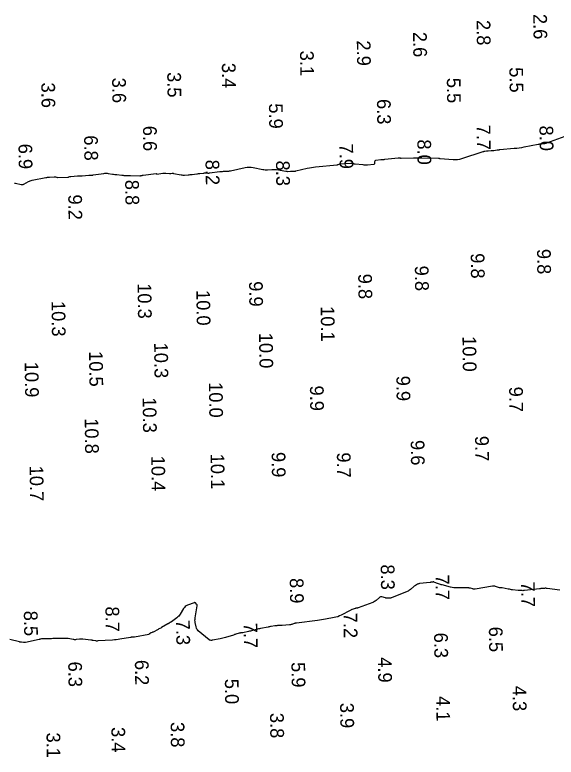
# Model space of a CAD drawing. Extents: x 1023796 to 1112670, y 656573 to 837340.
# Drawn here: x 1104050.2 to 1104149.1, y 697363.7 to 697499.3 of the extents above; entities that cross this region are included whole.
import ezdxf

# ---------------------------------------------------------------- set-up
doc = ezdxf.new("R2010")
doc.units = 0
doc.layers.add('V-CHAN-CONT-8FT', color=7, linetype='Continuous')
doc.layers.add('V-TOPO-SOUN', color=7, linetype='Continuous')

msp = doc.modelspace()

# ---------------------------------------------------------------- linework, layer by layer
at = {"layer": 'V-CHAN-CONT-8FT'}
for points in [[(1104050.16, 697468.57), (1104050.34, 697468.54), (1104051.37, 697468.31), (1104051.42, 697468.3), (1104051.46, 697468.3), (1104051.5, 697468.29), (1104051.54, 697468.3), (1104051.71, 697468.32), (1104051.75, 697468.32), (1104051.79, 697468.33), (1104051.83, 697468.35), (1104051.87, 697468.37), (1104052.73, 697468.84), (1104052.89, 697468.91), (1104053.05, 697468.98), (1104053.22, 697469.03), (1104053.39, 697469.07), (1104055.91, 697469.57), (1104056.07, 697469.6), (1104056.23, 697469.62), (1104056.4, 697469.64), (1104056.56, 697469.66), (1104057.44, 697469.73), (1104057.49, 697469.73), (1104057.54, 697469.73), (1104057.6, 697469.72), (1104057.65, 697469.7), (1104057.85, 697469.64), (1104057.9, 697469.62), (1104057.95, 697469.61), (1104058.01, 697469.61), (1104058.06, 697469.61), (1104059.94, 697469.67), (1104059.99, 697469.67), (1104060.03, 697469.67), (1104060.08, 697469.68), (1104060.12, 697469.69), (1104060.29, 697469.74), (1104060.34, 697469.75), (1104060.38, 697469.76), (1104060.42, 697469.76), (1104060.47, 697469.77), (1104061.66, 697469.86), (1104061.87, 697469.87), (1104062.09, 697469.89), (1104062.3, 697469.9), (1104062.51, 697469.91), (1104063.78, 697469.99), (1104063.85, 697469.99), (1104063.92, 697470), (1104063.98, 697470), (1104064.05, 697470), (1104064.31, 697470.01), (1104064.37, 697470.02), (1104064.44, 697470.02), (1104064.5, 697470.03), (1104064.57, 697470.04), (1104066.49, 697470.33), (1104066.68, 697470.35), (1104066.88, 697470.36), (1104067.08, 697470.35), (1104067.28, 697470.33), (1104068.08, 697470.2), (1104068.27, 697470.18), (1104068.47, 697470.15), (1104068.66, 697470.12), (1104068.86, 697470.1), (1104069.75, 697470), (1104069.89, 697469.99), (1104070.02, 697469.98), (1104070.16, 697469.97), (1104070.3, 697469.96), (1104070.84, 697469.94), (1104070.98, 697469.94), (1104071.12, 697469.93), (1104071.26, 697469.93), (1104071.39, 697469.93), (1104073.06, 697469.91), (1104073.11, 697469.91), (1104073.16, 697469.91), (1104073.21, 697469.92), (1104073.27, 697469.92), (1104073.47, 697469.96), (1104073.52, 697469.97), (1104073.58, 697469.98), (1104073.63, 697469.99), (1104073.68, 697469.99), (1104076.07, 697470.29), (1104076.08, 697470.29), (1104076.09, 697470.29), (1104076.1, 697470.28), (1104076.11, 697470.27), (1104076.14, 697470.22), (1104076.15, 697470.21), (1104076.16, 697470.2), (1104076.18, 697470.2), (1104076.19, 697470.2), (1104077.27, 697470.36), (1104077.4, 697470.37), (1104077.54, 697470.38), (1104077.67, 697470.38), (1104077.8, 697470.38), (1104078.47, 697470.34), (1104078.53, 697470.34), (1104078.59, 697470.34), (1104078.66, 697470.34), (1104078.72, 697470.34), (1104078.97, 697470.35), (1104079.03, 697470.36), (1104079.09, 697470.35), (1104079.15, 697470.35), (1104079.21, 697470.34), (1104080.59, 697470.07), (1104080.75, 697470.05), (1104080.92, 697470.03), (1104081.09, 697470.03), (1104081.25, 697470.03), (1104081.92, 697470.08), (1104082.09, 697470.09), (1104082.26, 697470.11), (1104082.43, 697470.12), (1104082.59, 697470.14), (1104083.45, 697470.26), (1104083.6, 697470.28), (1104083.75, 697470.3), (1104083.9, 697470.31), (1104084.04, 697470.33), (1104084.76, 697470.4), (1104084.84, 697470.41), (1104084.93, 697470.41), (1104085.02, 697470.41), (1104085.11, 697470.41), (1104085.46, 697470.39), (1104085.55, 697470.39), (1104085.63, 697470.39), (1104085.72, 697470.4), (1104085.81, 697470.41), (1104087.68, 697470.65), (1104087.84, 697470.67), (1104088, 697470.69), (1104088.16, 697470.7), (1104088.32, 697470.71), (1104088.97, 697470.73), (1104089.14, 697470.74), (1104089.3, 697470.75), (1104089.46, 697470.78), (1104089.62, 697470.81), (1104092.27, 697471.4), (1104092.64, 697471.46), (1104093, 697471.48), (1104093.37, 697471.47), (1104093.73, 697471.42), (1104095.53, 697471.06), (1104095.73, 697471.03), (1104095.94, 697471.01), (1104096.14, 697471), (1104096.35, 697471.01), (1104097.17, 697471.06), (1104097.37, 697471.07), (1104097.58, 697471.06), (1104097.78, 697471.05), (1104097.99, 697471.02), (1104099.72, 697470.73), (1104099.81, 697470.72), (1104099.91, 697470.71), (1104100, 697470.7), (1104100.1, 697470.7), (1104100.56, 697470.71), (1104100.61, 697470.72), (1104100.66, 697470.72), (1104100.71, 697470.72), (1104100.76, 697470.73), (1104100.96, 697470.75), (1104101, 697470.76), (1104101.05, 697470.76), (1104101.1, 697470.76), (1104101.15, 697470.76), (1104101.34, 697470.75), (1104101.38, 697470.75), (1104101.43, 697470.76), (1104101.48, 697470.76), (1104101.52, 697470.77), (1104103.65, 697471.26), (1104104.02, 697471.34), (1104104.39, 697471.41), (1104104.77, 697471.46), (1104105.14, 697471.51), (1104109.08, 697471.91), (1104109.13, 697471.92), (1104109.18, 697471.93), (1104109.23, 697471.94), (1104109.28, 697471.96), (1104109.47, 697472.04), (1104109.52, 697472.06), (1104109.57, 697472.07), (1104109.62, 697472.08), (1104109.67, 697472.08), (1104111.57, 697472.19), (1104111.63, 697472.19), (1104111.7, 697472.18), (1104111.77, 697472.18), (1104111.83, 697472.17), (1104112.09, 697472.11), (1104112.16, 697472.1), (1104112.22, 697472.09), (1104112.29, 697472.08), (1104112.36, 697472.07), (1104113.76, 697471.93), (1104113.98, 697471.92), (1104114.2, 697471.91), (1104114.42, 697471.91), (1104114.64, 697471.92), (1104115.78, 697472.01), (1104115.86, 697472.02), (1104115.91, 697472.06), (1104115.95, 697472.11), (1104115.96, 697472.19), (1104115.99, 697472.53), (1104116.01, 697472.6), (1104116.04, 697472.66), (1104116.1, 697472.7), (1104116.17, 697472.72), (1104117.1, 697472.84), (1104117.29, 697472.86), (1104117.47, 697472.88), (1104117.65, 697472.9), (1104117.83, 697472.92), (1104120.23, 697473.17), (1104120.27, 697473.18), (1104120.32, 697473.18), (1104120.37, 697473.18), (1104120.42, 697473.17), (1104120.61, 697473.15), (1104120.66, 697473.14), (1104120.71, 697473.14), (1104120.76, 697473.14), (1104120.81, 697473.14), (1104123.01, 697473.18), (1104123.4, 697473.19), (1104123.78, 697473.19), (1104124.16, 697473.19), (1104124.55, 697473.18), (1104127.62, 697473.12), (1104127.65, 697473.12), (1104127.67, 697473.12), (1104127.69, 697473.11), (1104127.71, 697473.11), (1104127.79, 697473.09), (1104127.81, 697473.08), (1104127.84, 697473.08), (1104127.86, 697473.08), (1104127.88, 697473.07), (1104130.28, 697472.88), (1104130.69, 697472.87), (1104131.09, 697472.89), (1104131.49, 697472.96), (1104131.88, 697473.07), (1104135.73, 697474.32), (1104135.81, 697474.34), (1104135.88, 697474.36), (1104135.96, 697474.38), (1104136.04, 697474.39), (1104136.36, 697474.43), (1104136.44, 697474.45), (1104136.52, 697474.45), (1104136.6, 697474.46), (1104136.68, 697474.47), (1104137.22, 697474.5), (1104137.34, 697474.51), (1104137.46, 697474.52), (1104137.57, 697474.53), (1104137.69, 697474.54), (1104138.33, 697474.61), (1104138.37, 697474.62), (1104138.41, 697474.62), (1104138.45, 697474.63), (1104138.49, 697474.64), (1104138.64, 697474.66), (1104138.68, 697474.66), (1104138.72, 697474.67), (1104138.76, 697474.67), (1104138.8, 697474.68), (1104141.44, 697474.92), (1104141.9, 697474.96), (1104142.35, 697475.02), (1104142.8, 697475.09), (1104143.24, 697475.17), (1104145.83, 697475.68), (1104145.96, 697475.7), (1104146.09, 697475.72), (1104146.22, 697475.74), (1104146.35, 697475.75), (1104146.88, 697475.8), (1104147.01, 697475.82), (1104147.14, 697475.85), (1104147.26, 697475.88), (1104147.39, 697475.92), (1104151.42, 697477.4)], [(1104149.77, 697394.16), (1104147.45, 697394.5), (1104147.33, 697394.51), (1104147.22, 697394.52), (1104147.1, 697394.52), (1104146.98, 697394.51), (1104146.51, 697394.47), (1104146.39, 697394.46), (1104146.27, 697394.45), (1104146.16, 697394.44), (1104146.04, 697394.43), (1104143.3, 697394.1), (1104143.2, 697394.09), (1104143.1, 697394.09), (1104143, 697394.08), (1104142.9, 697394.09), (1104142.51, 697394.11), (1104142.41, 697394.11), (1104142.31, 697394.12), (1104142.21, 697394.13), (1104142.12, 697394.14), (1104141.13, 697394.24), (1104140.94, 697394.26), (1104140.74, 697394.29), (1104140.55, 697394.33), (1104140.35, 697394.36), (1104139.23, 697394.61), (1104139.18, 697394.62), (1104139.14, 697394.62), (1104139.1, 697394.62), (1104139.06, 697394.62), (1104138.88, 697394.6), (1104138.84, 697394.59), (1104138.8, 697394.59), (1104138.76, 697394.6), (1104138.71, 697394.61), (1104138, 697394.85), (1104137.87, 697394.88), (1104137.73, 697394.9), (1104137.59, 697394.9), (1104137.46, 697394.89), (1104134.28, 697394.36), (1104134.17, 697394.34), (1104134.06, 697394.35), (1104133.96, 697394.36), (1104133.85, 697394.39), (1104133.44, 697394.52), (1104133.33, 697394.55), (1104133.23, 697394.57), (1104133.12, 697394.59), (1104133.01, 697394.59), (1104131.05, 697394.59), (1104130.73, 697394.6), (1104130.41, 697394.63), (1104130.1, 697394.68), (1104129.79, 697394.74), (1104128.26, 697395.12), (1104128.1, 697395.16), (1104127.94, 697395.21), (1104127.79, 697395.26), (1104127.63, 697395.32), (1104126.75, 697395.66), (1104126.73, 697395.67), (1104126.7, 697395.67), (1104126.67, 697395.67), (1104126.64, 697395.67), (1104126.53, 697395.66), (1104126.5, 697395.66), (1104126.48, 697395.65), (1104126.45, 697395.65), (1104126.42, 697395.65), (1104126.22, 697395.61), (1104126.18, 697395.61), (1104126.14, 697395.6), (1104126.1, 697395.6), (1104126.06, 697395.59), (1104124.12, 697395.37), (1104124.03, 697395.36), (1104123.93, 697395.33), (1104123.84, 697395.3), (1104123.76, 697395.25), (1104123.41, 697395.05), (1104123.33, 697395), (1104123.25, 697394.94), (1104123.17, 697394.88), (1104123.09, 697394.82), (1104122.47, 697394.29), (1104122.33, 697394.19), (1104122.19, 697394.1), (1104122.05, 697394.02), (1104121.89, 697393.95), (1104119.02, 697392.78), (1104118.93, 697392.75), (1104118.84, 697392.73), (1104118.75, 697392.71), (1104118.66, 697392.71), (1104118.28, 697392.71), (1104118.19, 697392.72), (1104118.1, 697392.73), (1104118, 697392.74), (1104117.91, 697392.76), (1104117.28, 697392.93), (1104117.15, 697392.95), (1104117.02, 697392.94), (1104116.9, 697392.9), (1104116.8, 697392.82), (1104116.2, 697392.29), (1104116.06, 697392.17), (1104115.92, 697392.08), (1104115.76, 697391.99), (1104115.6, 697391.92), (1104112.94, 697390.95), (1104112.9, 697390.93), (1104112.85, 697390.92), (1104112.8, 697390.91), (1104112.75, 697390.9), (1104112.56, 697390.87), (1104112.51, 697390.86), (1104112.46, 697390.85), (1104112.41, 697390.84), (1104112.37, 697390.82), (1104111.86, 697390.66), (1104111.76, 697390.62), (1104111.67, 697390.58), (1104111.57, 697390.54), (1104111.48, 697390.49), (1104109.82, 697389.61), (1104109.51, 697389.46), (1104109.19, 697389.33), (1104108.86, 697389.23), (1104108.53, 697389.16), (1104106.97, 697388.88), (1104106.6, 697388.82), (1104106.23, 697388.76), (1104105.85, 697388.7), (1104105.48, 697388.65), (1104101.67, 697388.16), (1104101.56, 697388.15), (1104101.45, 697388.12), (1104101.34, 697388.1), (1104101.23, 697388.06), (1104100.8, 697387.92), (1104100.7, 697387.88), (1104100.59, 697387.86), (1104100.48, 697387.84), (1104100.37, 697387.83), (1104099.05, 697387.73), (1104098.94, 697387.72), (1104098.83, 697387.71), (1104098.72, 697387.71), (1104098.62, 697387.7), (1104098.18, 697387.69), (1104098.07, 697387.68), (1104097.96, 697387.68), (1104097.85, 697387.66), (1104097.74, 697387.65), (1104097.07, 697387.55), (1104096.92, 697387.52), (1104096.77, 697387.5), (1104096.63, 697387.47), (1104096.48, 697387.44), (1104095.12, 697387.16), (1104094.93, 697387.12), (1104094.75, 697387.08), (1104094.56, 697387.03), (1104094.38, 697386.99), (1104093.64, 697386.8), (1104093.45, 697386.75), (1104093.26, 697386.71), (1104093.08, 697386.66), (1104092.89, 697386.62), (1104091.88, 697386.4), (1104091.83, 697386.39), (1104091.77, 697386.38), (1104091.71, 697386.37), (1104091.66, 697386.37), (1104091.43, 697386.35), (1104091.37, 697386.34), (1104091.32, 697386.33), (1104091.26, 697386.32), (1104091.21, 697386.31), (1104090.61, 697386.12), (1104090.5, 697386.08), (1104090.38, 697386.05), (1104090.26, 697386.01), (1104090.14, 697385.98), (1104088.7, 697385.55), (1104088.46, 697385.48), (1104088.21, 697385.42), (1104087.96, 697385.36), (1104087.71, 697385.3), (1104086.31, 697385.02), (1104086.26, 697385.01), (1104086.21, 697385), (1104086.16, 697385), (1104086.11, 697385), (1104085.91, 697385.02), (1104085.86, 697385.03), (1104085.82, 697385.04), (1104085.78, 697385.06), (1104085.74, 697385.09), (1104083.74, 697386.77), (1104083.59, 697386.91), (1104083.48, 697387.07), (1104083.39, 697387.25), (1104083.33, 697387.45), (1104083.17, 697388.27), (1104083.14, 697388.48), (1104083.13, 697388.68), (1104083.14, 697388.89), (1104083.16, 697389.1), (1104083.52, 697391.34), (1104083.52, 697391.42), (1104083.51, 697391.48), (1104083.48, 697391.55), (1104083.44, 697391.61), (1104083.23, 697391.84), (1104083.18, 697391.88), (1104083.12, 697391.91), (1104083.05, 697391.91), (1104082.98, 697391.89), (1104081.77, 697391.43), (1104081.55, 697391.32), (1104081.37, 697391.19), (1104081.2, 697391.03), (1104081.06, 697390.84), (1104080.43, 697389.8), (1104080.3, 697389.61), (1104080.16, 697389.44), (1104080, 697389.28), (1104079.83, 697389.14), (1104078.84, 697388.4), (1104078.79, 697388.37), (1104078.74, 697388.33), (1104078.69, 697388.3), (1104078.63, 697388.26), (1104078.41, 697388.13), (1104078.36, 697388.1), (1104078.3, 697388.07), (1104078.25, 697388.04), (1104078.19, 697388.01), (1104077.05, 697387.35), (1104076.89, 697387.25), (1104076.73, 697387.16), (1104076.56, 697387.08), (1104076.4, 697386.99), (1104075.48, 697386.52), (1104075.44, 697386.5), (1104075.4, 697386.48), (1104075.36, 697386.46), (1104075.32, 697386.45), (1104075.15, 697386.38), (1104075.1, 697386.37), (1104075.06, 697386.35), (1104075.03, 697386.32), (1104074.99, 697386.3), (1104074.85, 697386.18), (1104074.81, 697386.15), (1104074.77, 697386.13), (1104074.73, 697386.11), (1104074.68, 697386.1), (1104072.09, 697385.6), (1104072.03, 697385.59), (1104071.97, 697385.58), (1104071.9, 697385.58), (1104071.84, 697385.57), (1104071.59, 697385.57), (1104071.52, 697385.56), (1104071.46, 697385.56), (1104071.4, 697385.55), (1104071.34, 697385.54), (1104069.44, 697385.22), (1104069.1, 697385.17), (1104068.76, 697385.13), (1104068.42, 697385.09), (1104068.08, 697385.06), (1104065.37, 697384.89), (1104065.27, 697384.88), (1104065.16, 697384.88), (1104065.06, 697384.89), (1104064.96, 697384.91), (1104064.55, 697384.98), (1104064.45, 697385), (1104064.35, 697385.02), (1104064.25, 697385.03), (1104064.14, 697385.04), (1104062.63, 697385.23), (1104062.49, 697385.24), (1104062.34, 697385.24), (1104062.19, 697385.24), (1104062.04, 697385.22), (1104061.45, 697385.15), (1104061.31, 697385.13), (1104061.16, 697385.13), (1104061.01, 697385.14), (1104060.87, 697385.16), (1104059.97, 697385.33), (1104059.92, 697385.34), (1104059.87, 697385.34), (1104059.82, 697385.34), (1104059.77, 697385.34), (1104059.56, 697385.33), (1104059.51, 697385.33), (1104059.45, 697385.32), (1104059.4, 697385.32), (1104059.35, 697385.32), (1104057.8, 697385.32), (1104057.59, 697385.32), (1104057.38, 697385.32), (1104057.16, 697385.32), (1104056.95, 697385.31), (1104055.79, 697385.3), (1104055.73, 697385.3), (1104055.67, 697385.3), (1104055.62, 697385.3), (1104055.56, 697385.3), (1104055.31, 697385.29), (1104055.26, 697385.29), (1104055.21, 697385.28), (1104055.16, 697385.28), (1104055.1, 697385.27), (1104054.9, 697385.23), (1104054.85, 697385.22), (1104054.8, 697385.2), (1104054.75, 697385.19), (1104054.69, 697385.18), (1104052.16, 697384.62), (1104052.07, 697384.6), (1104051.98, 697384.6), (1104051.89, 697384.59), (1104051.8, 697384.6), (1104051.43, 697384.65), (1104051.34, 697384.66), (1104051.25, 697384.67), (1104051.16, 697384.69), (1104051.07, 697384.71), (1104049.34, 697385.14)]]:
    msp.add_lwpolyline(points, dxfattribs=at)

# ---------------------------------------------------------------- texts
at = {"layer": 'V-TOPO-SOUN'}
for s, p in [('2.6', (1104144.9, 697499.46)), ('2.8', (1104134.56, 697498.35)), ('2.6', (1104122.95, 697496.18)), ('2.9', (1104112.68, 697494.61)), ('3.1', (1104102.31, 697492.75)), ('3.4', (1104088.04, 697490.51)), ('5.5', (1104140.54, 697489.72)), ('3.5', (1104078.07, 697488.83)), ('3.6', (1104055.07, 697486.92)), ('3.6', (1104068, 697487.81)), ('5.5', (1104129.12, 697487.78)), ('5.9', (1104096.64, 697483.12)), ('6.3', (1104116.36, 697483.91)), ('6.6', (1104073.64, 697479.02)), ('7.7', (1104134.56, 697479.22)), ('8.0', (1104146.04, 697479.06)), ('6.8', (1104062.88, 697477.28)), ('8.0', (1104123.73, 697476.53)), ('6.9', (1104050.9, 697475.74)), ('7.9', (1104109.5, 697475.77)), ('8.2', (1104085.06, 697472.82)), ('8.3', (1104097.92, 697472.66)), ('8.8', (1104070.39, 697469.15)), ('9.2', (1104059.99, 697466.46)), ('9.8', (1104133.48, 697455.73)), ('9.8', (1104145.59, 697456.52)), ('9.8', (1104123.28, 697453.46)), ('9.8', (1104112.94, 697451.99)), ('10.3 ', (1104072.65, 697450.26)), ('9.9', (1104093, 697450.61)), ('10.0 ', (1104083.38, 697449.01)), ('10.3 ', (1104056.93, 697447.01)), ('10.1 ', (1104106.09, 697446.07)), ('10.0 ', (1104094.83, 697441.2)), ('10.3 ', (1104075.67, 697439.4)), ('10.0 ', (1104131.97, 697440.58)), ('10.5 ', (1104063.79, 697437.85)), ('10.9 ', (1104052.04, 697435.89)), ('9.9', (1104119.9, 697433.35)), ('10.0 ', (1104085.67, 697432.18)), ('9.9', (1104104.12, 697431.55)), ('9.7', (1104140.5, 697431.35)), ('10.3 ', (1104073.57, 697429.42)), ('10.8 ', (1104063, 697425.58)), ('9.6', (1104122.52, 697421.6)), ('9.7', (1104134.27, 697422.36)), ('10.1 ', (1104085.98, 697419.11)), ('9.9', (1104097.13, 697419.41)), ('9.7', (1104109.04, 697419.34)), ('10.4 ', (1104075.14, 697418.73)), ('10.7 ', (1104052.93, 697416.92)), ('8.3', (1104117.05, 697398.87)), ('8.9', (1104100.44, 697396.38)), ('7.7', (1104127.05, 697397)), ('7.7', (1104142.67, 697395.72)), ('8.5', (1104051.89, 697390.41)), ('8.7', (1104066.78, 697391.19)), ('7.2', (1104110.25, 697390.05)), ('7.3', (1104079.68, 697388.77)), ('7.7', (1104092.01, 697388.21)), ('6.3', (1104126.79, 697386.4)), ('6.5', (1104136.8, 697387.49)), ('6.3', (1104059.99, 697381.12)), ('6.2', (1104072.16, 697381.42)), ('5.9', (1104100.74, 697381.02)), ('4.9', (1104116.55, 697381.91)), ('5.0', (1104088.59, 697377.97)), ('4.3', (1104141.13, 697376.69)), ('4.1', (1104127.18, 697374.81)), ('3.9', (1104109.63, 697373.58)), ('3.8', (1104096.84, 697371.74)), ('3.8', (1104078.69, 697370.07)), ('3.4', (1104067.87, 697369.15)), ('3.1', (1104056.02, 697368.15))]:
    msp.add_text(s, height=2.5, rotation=270.7798, dxfattribs=at).set_placement(p)

doc.saveas('drawing.dxf')
